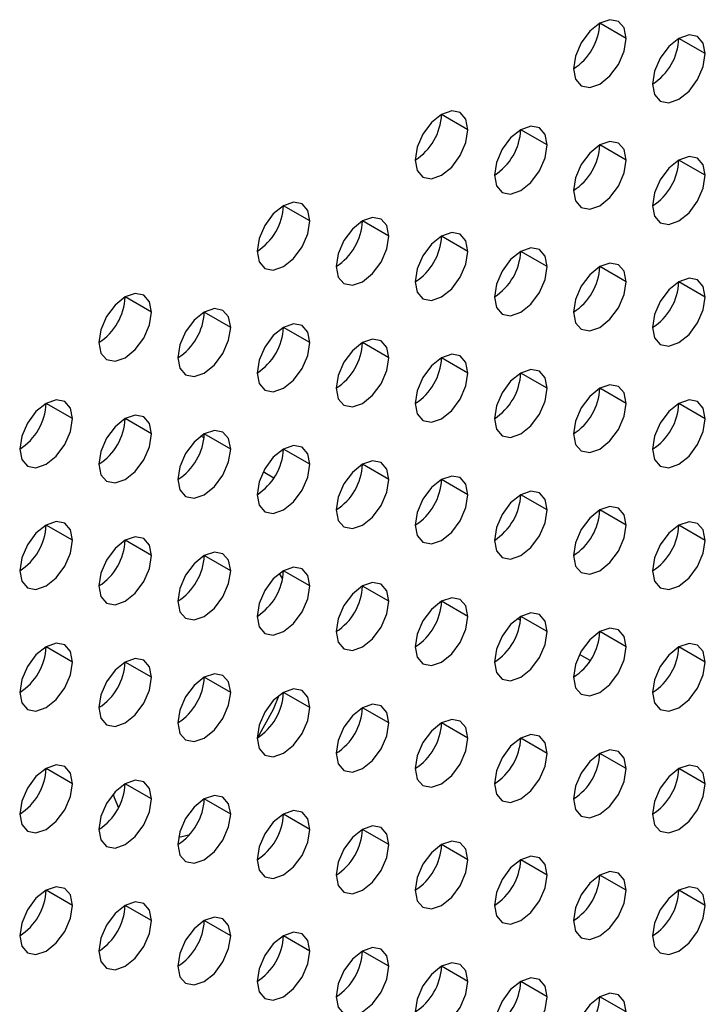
# Model space of a CAD drawing. Header units: millimetres. Extents: x 0 to 1118, y 0 to 864.
# Tile 382 of 438: x 1003.08 to 1004.92, y 693.73 to 696.37. Entities that reach past the tile are written whole.
import ezdxf

# ---------------------------------------------------------------- set-up
doc = ezdxf.new("R2010")
doc.units = ezdxf.units.MM

msp = doc.modelspace()

# ---------------------------------------------------------------- linework, layer by layer
at = {"color": 7, "linetype": 'Continuous', "lineweight": 25}
for p, q in [((1004.7057, 696.3208), (1004.635, 696.3616)), ((1004.9179, 696.2799), (1004.8471, 696.3207)), ((1004.2815, 696.0758), (1004.2107, 696.1167)), ((1004.4936, 696.035), (1004.4229, 696.0758)), ((1004.7057, 695.9942), (1004.635, 696.035)), ((1004.9179, 695.9533), (1004.8471, 695.9941)), ((1003.8572, 695.8309), (1003.7865, 695.8717)), ((1004.0693, 695.7901), (1003.9986, 695.8309)), ((1004.2815, 695.7492), (1004.2107, 695.79)), ((1004.4936, 695.7084), (1004.4229, 695.7492)), ((1004.7057, 695.6675), (1004.635, 695.7084)), ((1004.9179, 695.6267), (1004.8471, 695.6675)), ((1003.4329, 695.586), (1003.3622, 695.6268)), ((1003.6451, 695.5452), (1003.5744, 695.586)), ((1003.8572, 695.5043), (1003.7865, 695.5451)), ((1004.0693, 695.4635), (1003.9986, 695.5043)), ((1004.2815, 695.4226), (1004.2107, 695.4634)), ((1004.4936, 695.3818), (1004.4229, 695.4226)), ((1004.7057, 695.3409), (1004.635, 695.3817)), ((1003.2208, 695.3002), (1003.1501, 695.3411)), ((1004.9179, 695.3001), (1004.8471, 695.3409)), ((1003.4329, 695.2594), (1003.3622, 695.3002)), ((1003.5738, 695.2487), (1003.5654, 695.2535)), ((1003.6451, 695.2185), (1003.5744, 695.2594)), ((1003.8572, 695.1777), (1003.7865, 695.2185)), ((1004.0693, 695.1368), (1003.9986, 695.1777)), ((1003.7608, 695.1407), (1003.7319, 695.1573)), ((1004.2815, 695.096), (1004.2107, 695.1368)), ((1004.4936, 695.0551), (1004.4229, 695.096)), ((1004.7057, 695.0143), (1004.635, 695.0551)), ((1003.2208, 694.9736), (1003.1501, 695.0144)), ((1004.9179, 694.9735), (1004.8471, 695.0143)), ((1003.4329, 694.9328), (1003.3622, 694.9736)), ((1003.6451, 694.8919), (1003.5744, 694.9327)), ((1003.7845, 694.8714), (1003.776, 694.8849)), ((1003.8572, 694.8511), (1003.7865, 694.8919)), ((1004.0693, 694.8102), (1003.9986, 694.851)), ((1004.2815, 694.7694), (1004.2107, 694.8102)), ((1004.4223, 694.7587), (1004.4139, 694.7635)), ((1004.4936, 694.7285), (1004.4229, 694.7694)), ((1004.7057, 694.6877), (1004.635, 694.7285)), ((1003.2208, 694.647), (1003.1501, 694.6878)), ((1004.6093, 694.6507), (1004.5805, 694.6673)), ((1004.9179, 694.6468), (1004.8471, 694.6877)), ((1003.4329, 694.6062), (1003.3622, 694.647)), ((1003.6451, 694.5653), (1003.5744, 694.6061)), ((1003.8572, 694.5245), (1003.7865, 694.5653)), ((1004.0693, 694.4836), (1003.9986, 694.5244)), ((1004.2815, 694.4428), (1004.2107, 694.4836)), ((1004.4936, 694.4019), (1004.4229, 694.4427)), ((1004.7057, 694.3611), (1004.635, 694.4019)), ((1003.2208, 694.3204), (1003.1501, 694.3612)), ((1004.9179, 694.3202), (1004.8471, 694.361)), ((1003.4329, 694.2795), (1003.3622, 694.3204)), ((1003.6451, 694.2387), (1003.5744, 694.2795)), ((1003.8572, 694.1978), (1003.7865, 694.2387)), ((1004.0693, 694.157), (1003.9986, 694.1978)), ((1004.2815, 694.1161), (1004.2107, 694.157)), ((1004.4936, 694.0753), (1004.4229, 694.1161)), ((1004.7057, 694.0345), (1004.635, 694.0753)), ((1003.2208, 693.9938), (1003.1501, 694.0346)), ((1004.9179, 693.9936), (1004.8471, 694.0344)), ((1003.4329, 693.9529), (1003.3622, 693.9937)), ((1003.6451, 693.9121), (1003.5744, 693.9529)), ((1003.8572, 693.8712), (1003.7865, 693.912)), ((1004.0693, 693.8304), (1003.9986, 693.8712)), ((1004.2815, 693.7895), (1004.2107, 693.8304)), ((1004.4936, 693.7487), (1004.4229, 693.7895)), ((1004.7057, 693.7078), (1004.635, 693.7487))]:
    msp.add_line(p, q, dxfattribs=at)
at = {"color": 7, "linetype": 'Continuous', "lineweight": 25, "flags": 128}
for points in [[(1004.7057, 696.3208), (1004.7003, 696.3489), (1004.685, 696.3665), (1004.6621, 696.371), (1004.635, 696.3616), (1004.608, 696.3398), (1004.585, 696.3088), (1004.5697, 696.2735), (1004.5643, 696.2391)], [(1004.5643, 696.2391), (1004.5697, 696.211), (1004.585, 696.1933), (1004.608, 696.1889), (1004.635, 696.1983), (1004.6621, 696.2201), (1004.685, 696.2511), (1004.7003, 696.2864), (1004.7057, 696.3208)], [(1004.9179, 696.2799), (1004.9125, 696.3081), (1004.8971, 696.3257), (1004.8742, 696.3302), (1004.8471, 696.3208), (1004.8201, 696.2989), (1004.7971, 696.268), (1004.7818, 696.2326), (1004.7764, 696.1983)], [(1004.7764, 696.1983), (1004.7818, 696.1701), (1004.7971, 696.1525), (1004.8201, 696.148), (1004.8471, 696.1574), (1004.8742, 696.1793), (1004.8971, 696.2102), (1004.9125, 696.2456), (1004.9179, 696.2799)], [(1004.2815, 696.0758), (1004.2761, 696.104), (1004.2607, 696.1216), (1004.2378, 696.1261), (1004.2107, 696.1167), (1004.1837, 696.0948), (1004.1607, 696.0639), (1004.1454, 696.0286), (1004.14, 695.9942)], [(1004.14, 695.9942), (1004.1454, 695.9661), (1004.1607, 695.9484), (1004.1837, 695.944), (1004.2107, 695.9534), (1004.2378, 695.9752), (1004.2607, 696.0062), (1004.2761, 696.0415), (1004.2815, 696.0758)], [(1004.4936, 696.035), (1004.4882, 696.0631), (1004.4729, 696.0808), (1004.4499, 696.0852), (1004.4229, 696.0758), (1004.3958, 696.054), (1004.3729, 696.0231), (1004.3576, 695.9877), (1004.3522, 695.9534)], [(1004.7057, 695.9942), (1004.7003, 696.0223), (1004.685, 696.0399), (1004.6621, 696.0444), (1004.635, 696.035), (1004.608, 696.0131), (1004.585, 695.9822), (1004.5697, 695.9469), (1004.5643, 695.9125)], [(1004.3522, 695.9534), (1004.3576, 695.9252), (1004.3729, 695.9076), (1004.3958, 695.9031), (1004.4229, 695.9125), (1004.4499, 695.9344), (1004.4729, 695.9653), (1004.4882, 696.0006), (1004.4936, 696.035)], [(1004.5643, 695.9125), (1004.5697, 695.8844), (1004.585, 695.8667), (1004.608, 695.8623), (1004.635, 695.8717), (1004.6621, 695.8935), (1004.685, 695.9245), (1004.7003, 695.9598), (1004.7057, 695.9942)], [(1004.9179, 695.9533), (1004.9125, 695.9814), (1004.8971, 695.9991), (1004.8742, 696.0035), (1004.8471, 695.9941), (1004.8201, 695.9723), (1004.7971, 695.9414), (1004.7818, 695.906), (1004.7764, 695.8717)], [(1004.7764, 695.8717), (1004.7818, 695.8435), (1004.7971, 695.8259), (1004.8201, 695.8214), (1004.8471, 695.8308), (1004.8742, 695.8527), (1004.8971, 695.8836), (1004.9125, 695.9189), (1004.9179, 695.9533)], [(1003.8572, 695.8309), (1003.8518, 695.8591), (1003.8365, 695.8767), (1003.8135, 695.8812), (1003.7865, 695.8718), (1003.7594, 695.8499), (1003.7365, 695.819), (1003.7212, 695.7836), (1003.7158, 695.7493)], [(1003.7158, 695.7493), (1003.7212, 695.7211), (1003.7365, 695.7035), (1003.7594, 695.699), (1003.7865, 695.7084), (1003.8135, 695.7303), (1003.8365, 695.7612), (1003.8518, 695.7966), (1003.8572, 695.8309)], [(1004.0693, 695.7901), (1004.0639, 695.8182), (1004.0486, 695.8359), (1004.0257, 695.8403), (1003.9986, 695.8309), (1003.9716, 695.8091), (1003.9486, 695.7781), (1003.9333, 695.7428), (1003.9279, 695.7084)], [(1003.9279, 695.7084), (1003.9333, 695.6803), (1003.9486, 695.6627), (1003.9716, 695.6582), (1003.9986, 695.6676), (1004.0257, 695.6894), (1004.0486, 695.7204), (1004.0639, 695.7557), (1004.0693, 695.7901)], [(1004.2815, 695.7492), (1004.2761, 695.7774), (1004.2607, 695.795), (1004.2378, 695.7995), (1004.2107, 695.7901), (1004.1837, 695.7682), (1004.1607, 695.7373), (1004.1454, 695.7019), (1004.14, 695.6676)], [(1004.14, 695.6676), (1004.1454, 695.6394), (1004.1607, 695.6218), (1004.1837, 695.6173), (1004.2107, 695.6268), (1004.2378, 695.6486), (1004.2607, 695.6795), (1004.2761, 695.7149), (1004.2815, 695.7492)], [(1004.4936, 695.7084), (1004.4882, 695.7365), (1004.4729, 695.7542), (1004.4499, 695.7586), (1004.4229, 695.7492), (1004.3958, 695.7274), (1004.3729, 695.6964), (1004.3576, 695.6611), (1004.3522, 695.6267)], [(1004.3522, 695.6267), (1004.3576, 695.5986), (1004.3729, 695.581), (1004.3958, 695.5765), (1004.4229, 695.5859), (1004.4499, 695.6077), (1004.4729, 695.6387), (1004.4882, 695.674), (1004.4936, 695.7084)], [(1004.7057, 695.6675), (1004.7003, 695.6957), (1004.685, 695.7133), (1004.6621, 695.7178), (1004.635, 695.7084), (1004.608, 695.6865), (1004.585, 695.6556), (1004.5697, 695.6202), (1004.5643, 695.5859)], [(1004.9179, 695.6267), (1004.9125, 695.6548), (1004.8971, 695.6725), (1004.8742, 695.6769), (1004.8471, 695.6675), (1004.8201, 695.6457), (1004.7971, 695.6147), (1004.7818, 695.5794), (1004.7764, 695.545)], [(1004.5643, 695.5859), (1004.5697, 695.5578), (1004.585, 695.5401), (1004.608, 695.5357), (1004.635, 695.5451), (1004.6621, 695.5669), (1004.685, 695.5978), (1004.7003, 695.6332), (1004.7057, 695.6675)], [(1003.4329, 695.586), (1003.4275, 695.6141), (1003.4122, 695.6318), (1003.3893, 695.6362), (1003.3622, 695.6268), (1003.3352, 695.605), (1003.3122, 695.5741), (1003.2969, 695.5387), (1003.2915, 695.5044)], [(1004.7764, 695.545), (1004.7818, 695.5169), (1004.7971, 695.4993), (1004.8201, 695.4948), (1004.8471, 695.5042), (1004.8742, 695.526), (1004.8971, 695.557), (1004.9125, 695.5923), (1004.9179, 695.6267)], [(1003.6451, 695.5452), (1003.6397, 695.5733), (1003.6244, 695.5909), (1003.6014, 695.5954), (1003.5744, 695.586), (1003.5473, 695.5641), (1003.5244, 695.5332), (1003.509, 695.4979), (1003.5036, 695.4635)], [(1003.2915, 695.5044), (1003.2969, 695.4762), (1003.3122, 695.4586), (1003.3352, 695.4541), (1003.3622, 695.4635), (1003.3893, 695.4854), (1003.4122, 695.5163), (1003.4275, 695.5516), (1003.4329, 695.586)], [(1003.5036, 695.4635), (1003.509, 695.4354), (1003.5244, 695.4177), (1003.5473, 695.4133), (1003.5744, 695.4227), (1003.6014, 695.4445), (1003.6244, 695.4755), (1003.6397, 695.5108), (1003.6451, 695.5452)], [(1003.8572, 695.5043), (1003.8518, 695.5324), (1003.8365, 695.5501), (1003.8135, 695.5545), (1003.7865, 695.5451), (1003.7594, 695.5233), (1003.7365, 695.4924), (1003.7212, 695.457), (1003.7158, 695.4227)], [(1004.0693, 695.4635), (1004.0639, 695.4916), (1004.0486, 695.5092), (1004.0257, 695.5137), (1003.9986, 695.5043), (1003.9716, 695.4825), (1003.9486, 695.4515), (1003.9333, 695.4162), (1003.9279, 695.3818)], [(1003.7158, 695.4227), (1003.7212, 695.3945), (1003.7365, 695.3769), (1003.7594, 695.3724), (1003.7865, 695.3818), (1003.8135, 695.4037), (1003.8365, 695.4346), (1003.8518, 695.47), (1003.8572, 695.5043)], [(1003.9279, 695.3818), (1003.9333, 695.3537), (1003.9486, 695.336), (1003.9716, 695.3316), (1003.9986, 695.341), (1004.0257, 695.3628), (1004.0486, 695.3938), (1004.0639, 695.4291), (1004.0693, 695.4635)], [(1004.2815, 695.4226), (1004.2761, 695.4508), (1004.2607, 695.4684), (1004.2378, 695.4729), (1004.2107, 695.4634), (1004.1837, 695.4416), (1004.1607, 695.4107), (1004.1454, 695.3753), (1004.14, 695.341)], [(1004.4936, 695.3818), (1004.4882, 695.4099), (1004.4729, 695.4275), (1004.4499, 695.432), (1004.4229, 695.4226), (1004.3958, 695.4008), (1004.3729, 695.3698), (1004.3576, 695.3345), (1004.3522, 695.3001)], [(1004.14, 695.341), (1004.1454, 695.3128), (1004.1607, 695.2952), (1004.1837, 695.2907), (1004.2107, 695.3001), (1004.2378, 695.322), (1004.2607, 695.3529), (1004.2761, 695.3883), (1004.2815, 695.4226)], [(1004.3522, 695.3001), (1004.3576, 695.272), (1004.3729, 695.2543), (1004.3958, 695.2499), (1004.4229, 695.2593), (1004.4499, 695.2811), (1004.4729, 695.3121), (1004.4882, 695.3474), (1004.4936, 695.3818)], [(1004.7057, 695.3409), (1004.7003, 695.3691), (1004.685, 695.3867), (1004.6621, 695.3912), (1004.635, 695.3818), (1004.608, 695.3599), (1004.585, 695.329), (1004.5697, 695.2936), (1004.5643, 695.2593)], [(1003.2208, 695.3002), (1003.2154, 695.3284), (1003.2001, 695.346), (1003.1771, 695.3505), (1003.1501, 695.3411), (1003.123, 695.3192), (1003.1001, 695.2883), (1003.0848, 695.2529), (1003.0794, 695.2186)], [(1004.5643, 695.2593), (1004.5697, 695.2311), (1004.585, 695.2135), (1004.608, 695.209), (1004.635, 695.2184), (1004.6621, 695.2403), (1004.685, 695.2712), (1004.7003, 695.3066), (1004.7057, 695.3409)], [(1004.9179, 695.3001), (1004.9125, 695.3282), (1004.8971, 695.3459), (1004.8742, 695.3503), (1004.8471, 695.3409), (1004.8201, 695.3191), (1004.7971, 695.2881), (1004.7818, 695.2528), (1004.7764, 695.2184)], [(1003.0794, 695.2186), (1003.0848, 695.1904), (1003.1001, 695.1728), (1003.123, 695.1683), (1003.1501, 695.1778), (1003.1771, 695.1996), (1003.2001, 695.2305), (1003.2154, 695.2659), (1003.2208, 695.3002)], [(1003.4329, 695.2594), (1003.4275, 695.2875), (1003.4122, 695.3052), (1003.3893, 695.3096), (1003.3622, 695.3002), (1003.3352, 695.2784), (1003.3122, 695.2474), (1003.2969, 695.2121), (1003.2915, 695.1777)], [(1004.7764, 695.2184), (1004.7818, 695.1903), (1004.7971, 695.1726), (1004.8201, 695.1682), (1004.8471, 695.1776), (1004.8742, 695.1994), (1004.8971, 695.2304), (1004.9125, 695.2657), (1004.9179, 695.3001)], [(1003.2915, 695.1777), (1003.2969, 695.1496), (1003.3122, 695.132), (1003.3352, 695.1275), (1003.3622, 695.1369), (1003.3893, 695.1587), (1003.4122, 695.1897), (1003.4275, 695.225), (1003.4329, 695.2594)], [(1003.6451, 695.2185), (1003.6397, 695.2467), (1003.6244, 695.2643), (1003.6014, 695.2688), (1003.5744, 695.2594), (1003.5473, 695.2375), (1003.5244, 695.2066), (1003.509, 695.1713), (1003.5036, 695.1369)], [(1003.8572, 695.1777), (1003.8518, 695.2058), (1003.8365, 695.2235), (1003.8135, 695.2279), (1003.7865, 695.2185), (1003.7594, 695.1967), (1003.7365, 695.1657), (1003.7212, 695.1304), (1003.7158, 695.096)], [(1003.5036, 695.1369), (1003.509, 695.1088), (1003.5244, 695.0911), (1003.5473, 695.0867), (1003.5744, 695.0961), (1003.6014, 695.1179), (1003.6244, 695.1488), (1003.6397, 695.1842), (1003.6451, 695.2185)], [(1003.7158, 695.096), (1003.7212, 695.0679), (1003.7365, 695.0503), (1003.7594, 695.0458), (1003.7865, 695.0552), (1003.8135, 695.0771), (1003.8365, 695.108), (1003.8518, 695.1433), (1003.8572, 695.1777)], [(1004.0693, 695.1368), (1004.0639, 695.165), (1004.0486, 695.1826), (1004.0257, 695.1871), (1003.9986, 695.1777), (1003.9716, 695.1558), (1003.9486, 695.1249), (1003.9333, 695.0896), (1003.9279, 695.0552)], [(1004.2815, 695.096), (1004.2761, 695.1241), (1004.2607, 695.1418), (1004.2378, 695.1462), (1004.2107, 695.1368), (1004.1837, 695.115), (1004.1607, 695.084), (1004.1454, 695.0487), (1004.14, 695.0144)], [(1003.9279, 695.0552), (1003.9333, 695.0271), (1003.9486, 695.0094), (1003.9716, 695.005), (1003.9986, 695.0144), (1004.0257, 695.0362), (1004.0486, 695.0671), (1004.0639, 695.1025), (1004.0693, 695.1368)], [(1004.14, 695.0144), (1004.1454, 694.9862), (1004.1607, 694.9686), (1004.1837, 694.9641), (1004.2107, 694.9735), (1004.2378, 694.9954), (1004.2607, 695.0263), (1004.2761, 695.0616), (1004.2815, 695.096)], [(1004.4936, 695.0551), (1004.4882, 695.0833), (1004.4729, 695.1009), (1004.4499, 695.1054), (1004.4229, 695.096), (1004.3958, 695.0741), (1004.3729, 695.0432), (1004.3576, 695.0079), (1004.3522, 694.9735)], [(1004.7057, 695.0143), (1004.7003, 695.0424), (1004.685, 695.0601), (1004.6621, 695.0645), (1004.635, 695.0551), (1004.608, 695.0333), (1004.585, 695.0024), (1004.5697, 694.967), (1004.5643, 694.9327)], [(1004.3522, 694.9735), (1004.3576, 694.9454), (1004.3729, 694.9277), (1004.3958, 694.9233), (1004.4229, 694.9327), (1004.4499, 694.9545), (1004.4729, 694.9855), (1004.4882, 695.0208), (1004.4936, 695.0551)], [(1003.2208, 694.9736), (1003.2154, 695.0018), (1003.2001, 695.0194), (1003.1771, 695.0239), (1003.1501, 695.0144), (1003.123, 694.9926), (1003.1001, 694.9617), (1003.0848, 694.9263), (1003.0794, 694.892)], [(1004.5643, 694.9327), (1004.5697, 694.9045), (1004.585, 694.8869), (1004.608, 694.8824), (1004.635, 694.8918), (1004.6621, 694.9137), (1004.685, 694.9446), (1004.7003, 694.9799), (1004.7057, 695.0143)], [(1004.9179, 694.9735), (1004.9125, 695.0016), (1004.8971, 695.0192), (1004.8742, 695.0237), (1004.8471, 695.0143), (1004.8201, 694.9925), (1004.7971, 694.9615), (1004.7818, 694.9262), (1004.7764, 694.8918)], [(1003.4329, 694.9328), (1003.4275, 694.9609), (1003.4122, 694.9785), (1003.3893, 694.983), (1003.3622, 694.9736), (1003.3352, 694.9518), (1003.3122, 694.9208), (1003.2969, 694.8855), (1003.2915, 694.8511)], [(1003.0794, 694.892), (1003.0848, 694.8638), (1003.1001, 694.8462), (1003.123, 694.8417), (1003.1501, 694.8511), (1003.1771, 694.873), (1003.2001, 694.9039), (1003.2154, 694.9393), (1003.2208, 694.9736)], [(1004.7764, 694.8918), (1004.7818, 694.8637), (1004.7971, 694.846), (1004.8201, 694.8416), (1004.8471, 694.851), (1004.8742, 694.8728), (1004.8971, 694.9038), (1004.9125, 694.9391), (1004.9179, 694.9735)], [(1003.2915, 694.8511), (1003.2969, 694.823), (1003.3122, 694.8053), (1003.3352, 694.8009), (1003.3622, 694.8103), (1003.3893, 694.8321), (1003.4122, 694.8631), (1003.4275, 694.8984), (1003.4329, 694.9328)], [(1003.6451, 694.8919), (1003.6397, 694.9201), (1003.6244, 694.9377), (1003.6014, 694.9422), (1003.5744, 694.9328), (1003.5473, 694.9109), (1003.5244, 694.88), (1003.509, 694.8446), (1003.5036, 694.8103)], [(1003.5036, 694.8103), (1003.509, 694.7821), (1003.5244, 694.7645), (1003.5473, 694.76), (1003.5744, 694.7694), (1003.6014, 694.7913), (1003.6244, 694.8222), (1003.6397, 694.8576), (1003.6451, 694.8919)], [(1003.8572, 694.8511), (1003.8518, 694.8792), (1003.8365, 694.8969), (1003.8135, 694.9013), (1003.7865, 694.8919), (1003.7594, 694.8701), (1003.7365, 694.8391), (1003.7212, 694.8038), (1003.7158, 694.7694)], [(1003.7158, 694.7694), (1003.7212, 694.7413), (1003.7365, 694.7236), (1003.7594, 694.7192), (1003.7865, 694.7286), (1003.8135, 694.7504), (1003.8365, 694.7814), (1003.8518, 694.8167), (1003.8572, 694.8511)], [(1004.0693, 694.8102), (1004.0639, 694.8384), (1004.0486, 694.856), (1004.0257, 694.8605), (1003.9986, 694.8511), (1003.9716, 694.8292), (1003.9486, 694.7983), (1003.9333, 694.7629), (1003.9279, 694.7286)], [(1003.9279, 694.7286), (1003.9333, 694.7004), (1003.9486, 694.6828), (1003.9716, 694.6783), (1003.9986, 694.6878), (1004.0257, 694.7096), (1004.0486, 694.7405), (1004.0639, 694.7759), (1004.0693, 694.8102)], [(1004.2815, 694.7694), (1004.2761, 694.7975), (1004.2607, 694.8152), (1004.2378, 694.8196), (1004.2107, 694.8102), (1004.1837, 694.7884), (1004.1607, 694.7574), (1004.1454, 694.7221), (1004.14, 694.6877)], [(1004.4936, 694.7285), (1004.4882, 694.7567), (1004.4729, 694.7743), (1004.4499, 694.7788), (1004.4229, 694.7694), (1004.3958, 694.7475), (1004.3729, 694.7166), (1004.3576, 694.6812), (1004.3522, 694.6469)], [(1004.14, 694.6877), (1004.1454, 694.6596), (1004.1607, 694.642), (1004.1837, 694.6375), (1004.2107, 694.6469), (1004.2378, 694.6687), (1004.2607, 694.6997), (1004.2761, 694.735), (1004.2815, 694.7694)], [(1004.3522, 694.6469), (1004.3576, 694.6188), (1004.3729, 694.6011), (1004.3958, 694.5967), (1004.4229, 694.6061), (1004.4499, 694.6279), (1004.4729, 694.6588), (1004.4882, 694.6942), (1004.4936, 694.7285)], [(1004.7057, 694.6877), (1004.7003, 694.7158), (1004.685, 694.7335), (1004.6621, 694.7379), (1004.635, 694.7285), (1004.608, 694.7067), (1004.585, 694.6757), (1004.5697, 694.6404), (1004.5643, 694.606)], [(1003.2208, 694.647), (1003.2154, 694.6751), (1003.2001, 694.6928), (1003.1771, 694.6972), (1003.1501, 694.6878), (1003.123, 694.666), (1003.1001, 694.6351), (1003.0848, 694.5997), (1003.0794, 694.5654)], [(1004.9179, 694.6468), (1004.9125, 694.675), (1004.8971, 694.6926), (1004.8742, 694.6971), (1004.8471, 694.6877), (1004.8201, 694.6658), (1004.7971, 694.6349), (1004.7818, 694.5996), (1004.7764, 694.5652)], [(1004.5643, 694.606), (1004.5697, 694.5779), (1004.585, 694.5603), (1004.608, 694.5558), (1004.635, 694.5652), (1004.6621, 694.587), (1004.685, 694.618), (1004.7003, 694.6533), (1004.7057, 694.6877)], [(1003.0794, 694.5654), (1003.0848, 694.5372), (1003.1001, 694.5196), (1003.123, 694.5151), (1003.1501, 694.5245), (1003.1771, 694.5464), (1003.2001, 694.5773), (1003.2154, 694.6126), (1003.2208, 694.647)], [(1003.4329, 694.6062), (1003.4275, 694.6343), (1003.4122, 694.6519), (1003.3893, 694.6564), (1003.3622, 694.647), (1003.3352, 694.6251), (1003.3122, 694.5942), (1003.2969, 694.5589), (1003.2915, 694.5245)], [(1004.7764, 694.5652), (1004.7818, 694.5371), (1004.7971, 694.5194), (1004.8201, 694.515), (1004.8471, 694.5244), (1004.8742, 694.5462), (1004.8971, 694.5771), (1004.9125, 694.6125), (1004.9179, 694.6468)], [(1003.6451, 694.5653), (1003.6397, 694.5934), (1003.6244, 694.6111), (1003.6014, 694.6155), (1003.5744, 694.6061), (1003.5473, 694.5843), (1003.5244, 694.5534), (1003.509, 694.518), (1003.5036, 694.4837)], [(1003.2915, 694.5245), (1003.2969, 694.4964), (1003.3122, 694.4787), (1003.3352, 694.4743), (1003.3622, 694.4837), (1003.3893, 694.5055), (1003.4122, 694.5365), (1003.4275, 694.5718), (1003.4329, 694.6062)], [(1003.5036, 694.4837), (1003.509, 694.4555), (1003.5244, 694.4379), (1003.5473, 694.4334), (1003.5744, 694.4428), (1003.6014, 694.4647), (1003.6244, 694.4956), (1003.6397, 694.5309), (1003.6451, 694.5653)], [(1003.8572, 694.5245), (1003.8518, 694.5526), (1003.8365, 694.5702), (1003.8135, 694.5747), (1003.7865, 694.5653), (1003.7594, 694.5435), (1003.7365, 694.5125), (1003.7212, 694.4772), (1003.7158, 694.4428)], [(1003.7182, 694.4443), (1003.7596, 694.5207), (1003.7754, 694.5579)], [(1004.0693, 694.4836), (1004.0639, 694.5117), (1004.0486, 694.5294), (1004.0257, 694.5338), (1003.9986, 694.5244), (1003.9716, 694.5026), (1003.9486, 694.4717), (1003.9333, 694.4363), (1003.9279, 694.402)], [(1003.7158, 694.4428), (1003.7212, 694.4147), (1003.7365, 694.397), (1003.7594, 694.3926), (1003.7865, 694.402), (1003.8135, 694.4238), (1003.8365, 694.4548), (1003.8518, 694.4901), (1003.8572, 694.5245)], [(1003.9279, 694.402), (1003.9333, 694.3738), (1003.9486, 694.3562), (1003.9716, 694.3517), (1003.9986, 694.3611), (1004.0257, 694.383), (1004.0486, 694.4139), (1004.0639, 694.4493), (1004.0693, 694.4836)], [(1004.2815, 694.4428), (1004.2761, 694.4709), (1004.2607, 694.4885), (1004.2378, 694.493), (1004.2107, 694.4836), (1004.1837, 694.4618), (1004.1607, 694.4308), (1004.1454, 694.3955), (1004.14, 694.3611)], [(1004.14, 694.3611), (1004.1454, 694.333), (1004.1607, 694.3153), (1004.1837, 694.3109), (1004.2107, 694.3203), (1004.2378, 694.3421), (1004.2607, 694.3731), (1004.2761, 694.4084), (1004.2815, 694.4428)], [(1004.4936, 694.4019), (1004.4882, 694.4301), (1004.4729, 694.4477), (1004.4499, 694.4522), (1004.4229, 694.4427), (1004.3958, 694.4209), (1004.3729, 694.39), (1004.3576, 694.3546), (1004.3522, 694.3203)], [(1004.3522, 694.3203), (1004.3576, 694.2921), (1004.3729, 694.2745), (1004.3958, 694.27), (1004.4229, 694.2794), (1004.4499, 694.3013), (1004.4729, 694.3322), (1004.4882, 694.3676), (1004.4936, 694.4019)], [(1004.7057, 694.3611), (1004.7003, 694.3892), (1004.685, 694.4069), (1004.6621, 694.4113), (1004.635, 694.4019), (1004.608, 694.3801), (1004.585, 694.3491), (1004.5697, 694.3138), (1004.5643, 694.2794)], [(1003.2208, 694.3204), (1003.2154, 694.3485), (1003.2001, 694.3662), (1003.1771, 694.3706), (1003.1501, 694.3612), (1003.123, 694.3394), (1003.1001, 694.3084), (1003.0848, 694.2731), (1003.0794, 694.2387)], [(1004.5643, 694.2794), (1004.5697, 694.2513), (1004.585, 694.2336), (1004.608, 694.2292), (1004.635, 694.2386), (1004.6621, 694.2604), (1004.685, 694.2914), (1004.7003, 694.3267), (1004.7057, 694.3611)], [(1004.9179, 694.3202), (1004.9125, 694.3484), (1004.8971, 694.366), (1004.8742, 694.3705), (1004.8471, 694.3611), (1004.8201, 694.3392), (1004.7971, 694.3083), (1004.7818, 694.2729), (1004.7764, 694.2386)], [(1003.4329, 694.2795), (1003.4275, 694.3077), (1003.4122, 694.3253), (1003.3893, 694.3298), (1003.3622, 694.3204), (1003.3352, 694.2985), (1003.3122, 694.2676), (1003.2969, 694.2322), (1003.2915, 694.1979)], [(1003.0794, 694.2387), (1003.0848, 694.2106), (1003.1001, 694.193), (1003.123, 694.1885), (1003.1501, 694.1979), (1003.1771, 694.2197), (1003.2001, 694.2507), (1003.2154, 694.286), (1003.2208, 694.3204)], [(1004.7764, 694.2386), (1004.7818, 694.2104), (1004.7971, 694.1928), (1004.8201, 694.1883), (1004.8471, 694.1977), (1004.8742, 694.2196), (1004.8971, 694.2505), (1004.9125, 694.2859), (1004.9179, 694.3202)], [(1003.2915, 694.1979), (1003.2969, 694.1698), (1003.3122, 694.1521), (1003.3352, 694.1477), (1003.3622, 694.1571), (1003.3893, 694.1789), (1003.4122, 694.2098), (1003.4275, 694.2452), (1003.4329, 694.2795)], [(1003.3297, 694.2924), (1003.3325, 694.2836), (1003.3442, 694.2555)], [(1003.6451, 694.2387), (1003.6397, 694.2668), (1003.6244, 694.2845), (1003.6014, 694.2889), (1003.5744, 694.2795), (1003.5473, 694.2577), (1003.5244, 694.2267), (1003.509, 694.1914), (1003.5036, 694.157)], [(1003.8572, 694.1978), (1003.8518, 694.226), (1003.8365, 694.2436), (1003.8135, 694.2481), (1003.7865, 694.2387), (1003.7594, 694.2168), (1003.7365, 694.1859), (1003.7212, 694.1506), (1003.7158, 694.1162)], [(1003.5036, 694.157), (1003.509, 694.1289), (1003.5244, 694.1113), (1003.5473, 694.1068), (1003.5744, 694.1162), (1003.6014, 694.138), (1003.6244, 694.169), (1003.6397, 694.2043), (1003.6451, 694.2387)], [(1003.7158, 694.1162), (1003.7212, 694.0881), (1003.7365, 694.0704), (1003.7594, 694.066), (1003.7865, 694.0754), (1003.8135, 694.0972), (1003.8365, 694.1281), (1003.8518, 694.1635), (1003.8572, 694.1978)], [(1004.0693, 694.157), (1004.0639, 694.1851), (1004.0486, 694.2028), (1004.0257, 694.2072), (1003.9986, 694.1978), (1003.9716, 694.176), (1003.9486, 694.145), (1003.9333, 694.1097), (1003.9279, 694.0754)], [(1003.5056, 694.1772), (1003.5141, 694.1787), (1003.5354, 694.1841)], [(1004.2815, 694.1161), (1004.2761, 694.1443), (1004.2607, 694.1619), (1004.2378, 694.1664), (1004.2107, 694.157), (1004.1837, 694.1351), (1004.1607, 694.1042), (1004.1454, 694.0689), (1004.14, 694.0345)], [(1003.9279, 694.0754), (1003.9333, 694.0472), (1003.9486, 694.0296), (1003.9716, 694.0251), (1003.9986, 694.0345), (1004.0257, 694.0564), (1004.0486, 694.0873), (1004.0639, 694.1226), (1004.0693, 694.157)], [(1004.14, 694.0345), (1004.1454, 694.0064), (1004.1607, 693.9887), (1004.1837, 693.9843), (1004.2107, 693.9937), (1004.2378, 694.0155), (1004.2607, 694.0465), (1004.2761, 694.0818), (1004.2815, 694.1161)], [(1004.4936, 694.0753), (1004.4882, 694.1034), (1004.4729, 694.1211), (1004.4499, 694.1255), (1004.4229, 694.1161), (1004.3958, 694.0943), (1004.3729, 694.0634), (1004.3576, 694.028), (1004.3522, 693.9937)], [(1004.7057, 694.0345), (1004.7003, 694.0626), (1004.685, 694.0802), (1004.6621, 694.0847), (1004.635, 694.0753), (1004.608, 694.0534), (1004.585, 694.0225), (1004.5697, 693.9872), (1004.5643, 693.9528)], [(1004.3522, 693.9937), (1004.3576, 693.9655), (1004.3729, 693.9479), (1004.3958, 693.9434), (1004.4229, 693.9528), (1004.4499, 693.9747), (1004.4729, 694.0056), (1004.4882, 694.0409), (1004.4936, 694.0753)], [(1003.2208, 693.9938), (1003.2154, 694.0219), (1003.2001, 694.0395), (1003.1771, 694.044), (1003.1501, 694.0346), (1003.123, 694.0128), (1003.1001, 693.9818), (1003.0848, 693.9465), (1003.0794, 693.9121)], [(1004.5643, 693.9528), (1004.5697, 693.9247), (1004.585, 693.907), (1004.608, 693.9026), (1004.635, 693.912), (1004.6621, 693.9338), (1004.685, 693.9648), (1004.7003, 694.0001), (1004.7057, 694.0345)], [(1004.9179, 693.9936), (1004.9125, 694.0217), (1004.8971, 694.0394), (1004.8742, 694.0438), (1004.8471, 694.0344), (1004.8201, 694.0126), (1004.7971, 693.9817), (1004.7818, 693.9463), (1004.7764, 693.912)], [(1003.0794, 693.9121), (1003.0848, 693.884), (1003.1001, 693.8663), (1003.123, 693.8619), (1003.1501, 693.8713), (1003.1771, 693.8931), (1003.2001, 693.9241), (1003.2154, 693.9594), (1003.2208, 693.9938)], [(1003.4329, 693.9529), (1003.4275, 693.9811), (1003.4122, 693.9987), (1003.3893, 694.0032), (1003.3622, 693.9938), (1003.3352, 693.9719), (1003.3122, 693.941), (1003.2969, 693.9056), (1003.2915, 693.8713)], [(1004.7764, 693.912), (1004.7818, 693.8838), (1004.7971, 693.8662), (1004.8201, 693.8617), (1004.8471, 693.8711), (1004.8742, 693.893), (1004.8971, 693.9239), (1004.9125, 693.9593), (1004.9179, 693.9936)], [(1003.2915, 693.8713), (1003.2969, 693.8431), (1003.3122, 693.8255), (1003.3352, 693.821), (1003.3622, 693.8304), (1003.3893, 693.8523), (1003.4122, 693.8832), (1003.4275, 693.9186), (1003.4329, 693.9529)], [(1003.6451, 693.9121), (1003.6397, 693.9402), (1003.6244, 693.9579), (1003.6014, 693.9623), (1003.5744, 693.9529), (1003.5473, 693.9311), (1003.5244, 693.9001), (1003.509, 693.8648), (1003.5036, 693.8304)], [(1003.5036, 693.8304), (1003.509, 693.8023), (1003.5244, 693.7846), (1003.5473, 693.7802), (1003.5744, 693.7896), (1003.6014, 693.8114), (1003.6244, 693.8424), (1003.6397, 693.8777), (1003.6451, 693.9121)], [(1003.8572, 693.8712), (1003.8518, 693.8994), (1003.8365, 693.917), (1003.8135, 693.9215), (1003.7865, 693.9121), (1003.7594, 693.8902), (1003.7365, 693.8593), (1003.7212, 693.8239), (1003.7158, 693.7896)], [(1004.0693, 693.8304), (1004.0639, 693.8585), (1004.0486, 693.8762), (1004.0257, 693.8806), (1003.9986, 693.8712), (1003.9716, 693.8494), (1003.9486, 693.8184), (1003.9333, 693.7831), (1003.9279, 693.7487)], [(1003.7158, 693.7896), (1003.7212, 693.7614), (1003.7365, 693.7438), (1003.7594, 693.7393), (1003.7865, 693.7487), (1003.8135, 693.7706), (1003.8365, 693.8015), (1003.8518, 693.8369), (1003.8572, 693.8712)], [(1003.9279, 693.7487), (1003.9333, 693.7206), (1003.9486, 693.703), (1003.9716, 693.6985), (1003.9986, 693.7079), (1004.0257, 693.7297), (1004.0486, 693.7607), (1004.0639, 693.796), (1004.0693, 693.8304)], [(1004.2815, 693.7895), (1004.2761, 693.8177), (1004.2607, 693.8353), (1004.2378, 693.8398), (1004.2107, 693.8304), (1004.1837, 693.8085), (1004.1607, 693.7776), (1004.1454, 693.7422), (1004.14, 693.7079)], [(1004.4936, 693.7487), (1004.4882, 693.7768), (1004.4729, 693.7945), (1004.4499, 693.7989), (1004.4229, 693.7895), (1004.3958, 693.7677), (1004.3729, 693.7367), (1004.3576, 693.7014), (1004.3522, 693.667)], [(1004.14, 693.7079), (1004.1454, 693.6797), (1004.1607, 693.6621), (1004.1837, 693.6576), (1004.2107, 693.6671), (1004.2378, 693.6889), (1004.2607, 693.7198), (1004.2761, 693.7552), (1004.2815, 693.7895)], [(1004.3522, 693.667), (1004.3576, 693.6389), (1004.3729, 693.6213), (1004.3958, 693.6168), (1004.4229, 693.6262), (1004.4499, 693.648), (1004.4729, 693.679), (1004.4882, 693.7143), (1004.4936, 693.7487)], [(1004.7057, 693.7078), (1004.7003, 693.736), (1004.685, 693.7536), (1004.6621, 693.7581), (1004.635, 693.7487), (1004.608, 693.7268), (1004.585, 693.6959), (1004.5697, 693.6606), (1004.5643, 693.6262)]]:
    msp.add_lwpolyline(points, dxfattribs=at)
at = {"color": 7, "linetype": 'Continuous', "lineweight": 25}
for centre in [(1004.4815, 696.3686), (1004.6936, 696.3277), (1004.0572, 696.1237), (1004.2694, 696.0828), (1004.4815, 696.042), (1004.6936, 696.0011), (1003.633, 695.8787), (1003.8451, 695.8379), (1004.0572, 695.797), (1004.2694, 695.7562), (1004.4815, 695.7153), (1004.6936, 695.6745), (1003.2087, 695.6338), (1003.4208, 695.593), (1003.633, 695.5521), (1003.8451, 695.5113), (1004.0572, 695.4704), (1004.2694, 695.4296), (1004.4815, 695.3887), (1002.9966, 695.348), (1004.6936, 695.3479), (1003.2087, 695.3072), (1003.4208, 695.2663), (1003.633, 695.2255), (1003.8451, 695.1846), (1004.0572, 695.1438), (1004.2694, 695.103), (1004.4815, 695.0621), (1002.9966, 695.0214), (1004.6936, 695.0213), (1003.2087, 694.9806), (1003.4208, 694.9397), (1003.633, 694.8989), (1003.8451, 694.858), (1004.0572, 694.8172), (1004.2694, 694.7763), (1004.4815, 694.7355), (1002.9966, 694.6948), (1004.6936, 694.6946), (1003.2087, 694.654), (1003.4208, 694.6131), (1003.633, 694.5723), (1003.8451, 694.5314), (1004.0572, 694.4906), (1004.2694, 694.4497), (1004.4815, 694.4089), (1002.9966, 694.3682), (1004.6936, 694.368), (1003.2087, 694.3273), (1003.4208, 694.2865), (1003.633, 694.2456), (1003.8451, 694.2048), (1004.0572, 694.164), (1004.2694, 694.1231), (1004.4815, 694.0823), (1002.9966, 694.0416), (1004.6936, 694.0414), (1003.2087, 694.0007), (1003.4208, 693.9599), (1003.633, 693.919), (1003.8451, 693.8782), (1004.0572, 693.8373), (1004.2694, 693.7965), (1004.4815, 693.7556)]:
    msp.add_arc(centre, 0.1537, 302.6055, 357.3945, dxfattribs=at)

doc.saveas('drawing.dxf')
